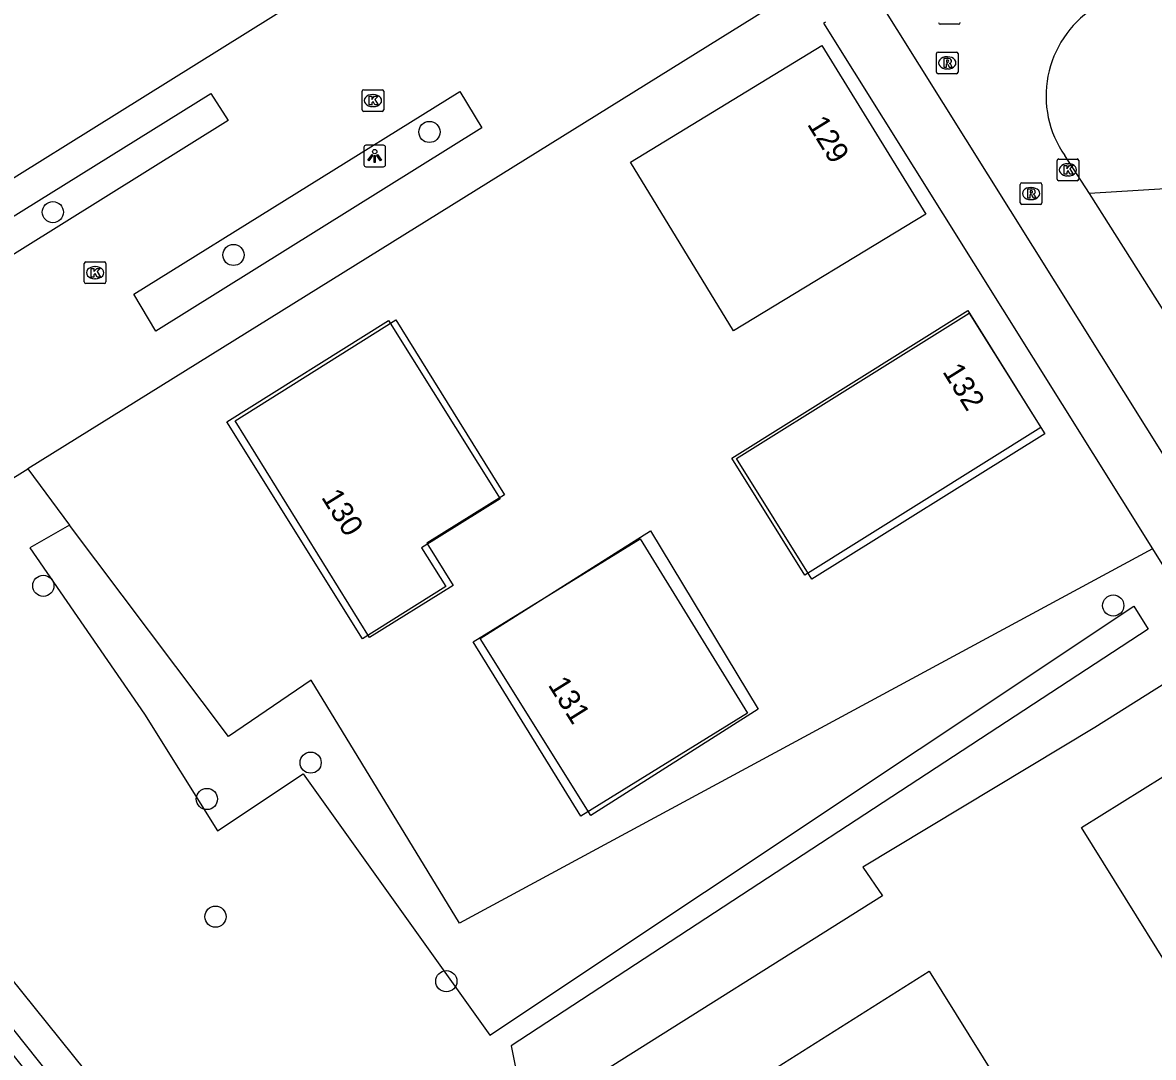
# Model space of a CAD drawing. Extents: x 159280 to 160375, y 384531 to 385872.
# Drawn here: x 159594.4 to 159646.6, y 385439.2 to 385487 of the extents above; entities that cross this region are included whole.
import ezdxf

# ---------------------------------------------------------------- set-up
doc = ezdxf.new("R2010")
doc.units = 0
for name, color, linetype in [('IMGEO_Boom', 7, 'Continuous'), ('IMGEO_Groenvoorziening', 7, 'Continuous'), ('IMGEO_Kolk', 7, 'Continuous'), ('IMGEO_Lichtpunt', 7, 'Continuous'), ('IMGEO_Pand', 7, 'Continuous'), ('IMGEO_Pand_nummerreeks', 7, 'Continuous'), ('IMGEO_Pand_vergunning_verleend', 7, 'Continuous'), ('IMGEO_Parkeervlak_open', 7, 'Continuous'), ('IMGEO_Rijbaan_lokaal_open', 7, 'Continuous'), ('IMGEO_Rioolput', 7, 'Continuous'), ('IMGEO_Voetgangersgebied_open', 7, 'Continuous'), ('IMGEO_Voetpad_open', 7, 'Continuous'), ('IMGEO_Waterloop', 7, 'Continuous')]:
    doc.layers.add(name, color=color, linetype=linetype)

msp = doc.modelspace()

# ---------------------------------------------------------------- linework, layer by layer
at = {"layer": 'IMGEO_Boom'}
for centre in [(159613.191, 385481.918), (159595.81, 385478.216), (159604.147, 385476.242), (159595.371, 385460.973), (159644.754, 385460.062), (159607.706, 385452.814), (159602.919, 385451.135), (159603.316, 385445.702), (159613.972, 385442.725)]:
    msp.add_circle(centre, 0.489, dxfattribs=at)
at = {"layer": 'IMGEO_Groenvoorziening'}
for points in [[(159594.656, 385466.373), (159596.581, 385463.769)], [(159596.581, 385463.769), (159594.745, 385462.729), (159600.038, 385455.044), (159603.411, 385449.663), (159607.363, 385452.29), (159615.981, 385440.233), (159645.697, 385460.037), (159646.364, 385458.965), (159616.966, 385439.749), (159617.515, 385436.985), (159620.823, 385433.354), (159627.11, 385423.308), (159630.43, 385420.947), (159631.063, 385421.339), (159636.32, 385413.451), (159640.347, 385408.752), (159644.329, 385411.007), (159659.574, 385386.349), (159662.089, 385387.334), (159666.806, 385380.692), (159670.504, 385382.802)], [(159646.559, 385462.672), (159614.582, 385445.399), (159607.732, 385456.617), (159603.914, 385454.013), (159596.581, 385463.769)], [(159649.51, 385457.955), (159643.902, 385454.436), (159633.192, 385447.984), (159634.104, 385446.666), (159620.701, 385438.237), (159629.009, 385424.892), (159632.691, 385422.892), (159640.291, 385410.819), (159653.693, 385419.245), (159652.714, 385420.516), (159662.76, 385426.769), (159661.419, 385428.982), (159665.888, 385431.78)], [(159582.842, 385452.091), (159606.462, 385422.901), (159608.798, 385424.451), (159608.972, 385425.144), (159608.513, 385425.866), (159607.933, 385426.779), (159606.634, 385427.011), (159585.639, 385453.093)]]:
    msp.add_lwpolyline(points, dxfattribs=at)
at = {"layer": 'IMGEO_Kolk'}
for p, q in [((159610.083, 385482.94), (159610.083, 385483.792)), ((159610.158, 385483.866), (159611.01, 385483.866)), ((159610.571, 385483.646), (159610.596, 385483.646)), ((159611.084, 385483.792), (159611.084, 385482.94)), ((159610.594, 385483.086), (159610.569, 385483.086)), ((159611.01, 385482.866), (159610.158, 385482.866)), ((159642.161, 385479.743), (159642.161, 385480.595)), ((159642.236, 385480.669), (159643.088, 385480.669)), ((159642.649, 385480.449), (159642.674, 385480.449)), ((159643.162, 385480.595), (159643.162, 385479.743)), ((159642.672, 385479.889), (159642.647, 385479.889)), ((159643.088, 385479.669), (159642.236, 385479.669)), ((159597.26, 385474.996), (159597.26, 385475.848)), ((159597.335, 385475.922), (159598.187, 385475.922)), ((159597.748, 385475.702), (159597.773, 385475.702)), ((159598.261, 385475.848), (159598.261, 385474.996)), ((159597.771, 385475.142), (159597.746, 385475.142)), ((159598.187, 385474.922), (159597.335, 385474.922))]:
    msp.add_line(p, q, dxfattribs=at)
for points in [[(159610.083, 385482.94), (159610.083, 385483.792)], [(159610.158, 385483.866), (159611.01, 385483.866)], [(159610.404, 385483.566), (159610.527, 385483.566), (159610.527, 385483.415), (159610.657, 385483.566), (159610.821, 385483.566), (159610.675, 385483.415), (159610.828, 385483.166), (159610.676, 385483.166), (159610.591, 385483.33), (159610.527, 385483.263), (159610.527, 385483.166), (159610.404, 385483.166), (159610.404, 385483.566)], [(159611.084, 385483.792), (159611.084, 385482.94)], [(159611.01, 385482.866), (159610.158, 385482.866)], [(159642.161, 385479.743), (159642.161, 385480.595)], [(159642.236, 385480.669), (159643.088, 385480.669)], [(159642.482, 385480.369), (159642.605, 385480.369), (159642.605, 385480.218), (159642.735, 385480.369), (159642.899, 385480.369), (159642.753, 385480.218), (159642.906, 385479.969), (159642.754, 385479.969), (159642.669, 385480.133), (159642.605, 385480.066), (159642.605, 385479.969), (159642.482, 385479.969), (159642.482, 385480.369)], [(159643.162, 385480.595), (159643.162, 385479.743)], [(159643.088, 385479.669), (159642.236, 385479.669)], [(159597.26, 385474.996), (159597.26, 385475.848)], [(159597.335, 385475.922), (159598.187, 385475.922)], [(159597.581, 385475.622), (159597.704, 385475.622), (159597.704, 385475.471), (159597.834, 385475.622), (159597.998, 385475.622), (159597.852, 385475.471), (159598.005, 385475.222), (159597.853, 385475.222), (159597.768, 385475.386), (159597.704, 385475.319), (159597.704, 385475.222), (159597.581, 385475.222), (159597.581, 385475.622)], [(159598.261, 385475.848), (159598.261, 385474.996)], [(159598.187, 385474.922), (159597.335, 385474.922)]]:
    msp.add_lwpolyline(points, dxfattribs=at)
for centre, start, end in [((159610.16, 385483.79), 91.552, 178.448), ((159610.16, 385483.79), 91.552, 178.448), ((159611.008, 385483.79), 1.552, 88.448), ((159611.008, 385483.79), 1.552, 88.448), ((159610.16, 385482.942), 181.552, 268.448), ((159610.16, 385482.942), 181.552, 268.448), ((159611.008, 385482.942), 271.552, 358.448), ((159611.008, 385482.942), 271.552, 358.448), ((159642.238, 385480.593), 91.552, 178.448), ((159642.238, 385480.593), 91.552, 178.448), ((159643.086, 385480.593), 1.552, 88.448), ((159643.086, 385480.593), 1.552, 88.448), ((159642.238, 385479.745), 181.552, 268.448), ((159642.238, 385479.745), 181.552, 268.448), ((159643.086, 385479.745), 271.552, 358.448), ((159643.086, 385479.745), 271.552, 358.448), ((159597.337, 385475.846), 91.552, 178.448), ((159597.337, 385475.846), 91.552, 178.448), ((159598.185, 385475.846), 1.552, 88.448), ((159598.185, 385475.846), 1.552, 88.448), ((159597.337, 385474.998), 181.552, 268.448), ((159597.337, 385474.998), 181.552, 268.448), ((159598.185, 385474.998), 271.552, 358.448), ((159598.185, 385474.998), 271.552, 358.448)]:
    msp.add_arc(centre, 0.0765, start, end, dxfattribs=at)
for centre, major_axis, ratio, start_param, end_param in [((159610.57, 385483.366), (-0.387, 0.002), 0.722429, 4.712389, 7.853982), ((159610.595, 385483.366), (-0.39, 0.002), 0.717154, 1.570796, 4.712389), ((159642.648, 385480.169), (-0.387, 0.002), 0.722429, 4.712389, 7.853982), ((159642.673, 385480.169), (-0.39, 0.002), 0.717154, 1.570796, 4.712389), ((159597.747, 385475.422), (-0.387, 0.002), 0.722429, 4.712389, 7.853982), ((159597.772, 385475.422), (-0.39, 0.002), 0.717154, 1.570796, 4.712389)]:
    msp.add_ellipse(centre, major_axis=major_axis, ratio=ratio, start_param=start_param, end_param=end_param, dxfattribs=at)
at = {"layer": 'IMGEO_Lichtpunt'}
for p, q in [((159610.167, 385481.211), (159610.167, 385480.404)), ((159610.167, 385481.211), (159610.167, 385480.404)), ((159611.069, 385481.306), (159610.261, 385481.306)), ((159611.069, 385481.306), (159610.261, 385481.306)), ((159611.163, 385480.404), (159611.163, 385481.211)), ((159611.163, 385480.404), (159611.163, 385481.211)), ((159610.261, 385480.31), (159611.069, 385480.31)), ((159610.261, 385480.31), (159611.069, 385480.31))]:
    msp.add_line(p, q, dxfattribs=at)
for points in [[(159610.541, 385480.875), (159610.58, 385480.847), (159610.392, 385480.585), (159610.354, 385480.612), (159610.541, 385480.875)], [(159610.753, 385480.847), (159610.791, 385480.874), (159610.978, 385480.612), (159610.939, 385480.584), (159610.753, 385480.847)], [(159610.643, 385480.827), (159610.69, 385480.827), (159610.69, 385480.505), (159610.643, 385480.505), (159610.643, 385480.827)]]:
    msp.add_lwpolyline(points, dxfattribs=at)
msp.add_circle((159610.666, 385481.009), 0.0994, dxfattribs=at)
for centre, start, end in [((159610.261, 385481.211), 90, 180), ((159610.261, 385481.211), 90, 180), ((159611.069, 385481.211), 0, 90), ((159611.069, 385481.211), 0, 90), ((159610.261, 385480.404), 180, 270), ((159610.261, 385480.404), 180, 270), ((159611.069, 385480.404), 270, 0), ((159611.069, 385480.404), 270, 360)]:
    msp.add_arc(centre, 0.0946, start, end, dxfattribs=at)
at = {"layer": 'IMGEO_Pand'}
for points in [[(159622.473, 385480.53), (159631.301, 385485.906), (159636.099, 385478.131), (159627.221, 385472.732), (159622.473, 385480.53)], [(159638.11, 385473.555), (159641.589, 385467.983), (159630.837, 385461.281), (159627.363, 385466.845), (159638.11, 385473.555)], [(159616.66, 385465.171), (159613.077, 385462.942), (159614.291, 385460.989), (159610.428, 385458.586), (159604.225, 385468.586), (159611.637, 385473.246), (159616.66, 385465.171)], [(159623.397, 385463.511), (159628.358, 385455.283), (159620.637, 385450.373), (159615.539, 385458.535), (159623.397, 385463.511)], [(159643.285, 385449.82), (159650.795, 385454.503), (159656.818, 385444.846), (159656.335, 385444.538), (159649.307, 385440.164), (159643.285, 385449.82)], [(159639.331, 385438.25), (159637.191, 385436.92), (159639.999, 385432.401), (159633.646, 385428.453), (159631.233, 385426.953), (159628.979, 385430.568), (159629.066, 385430.636), (159628.991, 385430.752), (159631.306, 385432.203), (159627.784, 385437.832), (159636.265, 385443.185), (159639.331, 385438.25)]]:
    msp.add_lwpolyline(points, dxfattribs=at)
at = {"layer": 'IMGEO_Pand_vergunning_verleend'}
for points in [[(159627.146, 385466.865), (159638.037, 385473.682), (159641.416, 385468.285), (159630.525, 385461.468), (159627.146, 385466.865)], [(159603.837, 385468.539), (159611.307, 385473.212), (159616.45, 385464.99), (159612.831, 385462.726), (159613.949, 385460.94), (159610.098, 385458.531), (159603.837, 385468.539)], [(159615.214, 385458.381), (159622.917, 385463.135), (159627.878, 385455.094), (159620.175, 385450.341), (159615.214, 385458.381)]]:
    msp.add_lwpolyline(points, dxfattribs=at)
at = {"layer": 'IMGEO_Parkeervlak_open'}
msp.add_lwpolyline([(159648.656, 385471.192), (159652.503, 385471.324), (159652.429, 385474.584), (159650.939, 385474.54), (159650.848, 385477.102), (159649.509, 385477.03), (159649.398, 385479.433), (159643.661, 385479.077)], dxfattribs=at)
at = {"layer": 'IMGEO_Rijbaan_lokaal_open'}
for points in [[(159633.741, 385488.313), (159668.221, 385433.234), (159691.585, 385395.788)], [(159643.661, 385479.077), (159642.513, 385480.833)], [(159648.656, 385471.192), (159643.661, 385479.077)]]:
    msp.add_lwpolyline(points, dxfattribs=at)
msp.add_arc((159646.464, 385483.581), 4.812, 123.2795, 214.8208, dxfattribs=at)
at = {"layer": 'IMGEO_Rioolput'}
for p, q in [((159637.617, 385486.889), (159636.765, 385486.889)), ((159636.668, 385485.606), (159637.52, 385485.606)), ((159636.593, 385484.68), (159636.593, 385485.532)), ((159637.081, 385485.386), (159637.106, 385485.386)), ((159637.594, 385485.532), (159637.594, 385484.68)), ((159637.52, 385484.606), (159636.668, 385484.606)), ((159637.104, 385484.826), (159637.079, 385484.826)), ((159640.462, 385478.648), (159640.462, 385479.5)), ((159640.537, 385479.574), (159641.389, 385479.574)), ((159640.95, 385479.354), (159640.975, 385479.354)), ((159641.463, 385479.5), (159641.463, 385478.648)), ((159640.973, 385478.794), (159640.948, 385478.794)), ((159641.389, 385478.574), (159640.537, 385478.574))]:
    msp.add_line(p, q, dxfattribs=at)
for points in [[(159637.617, 385486.889), (159636.765, 385486.889)], [(159636.668, 385485.606), (159637.52, 385485.606)], [(159636.593, 385484.68), (159636.593, 385485.532)], [(159637.182, 385485.304), (159636.93, 385485.306), (159636.93, 385484.906)], [(159636.93, 385484.906), (159637.054, 385484.906), (159637.054, 385485.068), (159637.065, 385485.068)], [(159637.108, 385485.225), (159637.054, 385485.225), (159637.054, 385485.144)], [(159637.054, 385485.144), (159637.106, 385485.144)], [(159637.112, 385485.039), (159637.183, 385484.906), (159637.323, 385484.906), (159637.258, 385485.032)], [(159637.594, 385485.532), (159637.594, 385484.68)], [(159637.52, 385484.606), (159636.668, 385484.606)], [(159640.462, 385478.648), (159640.462, 385479.5)], [(159640.537, 385479.574), (159641.389, 385479.574)], [(159641.051, 385479.272), (159640.799, 385479.274), (159640.799, 385478.874)], [(159641.463, 385479.5), (159641.463, 385478.648)], [(159640.799, 385478.874), (159640.923, 385478.874), (159640.923, 385479.036), (159640.934, 385479.036)], [(159640.977, 385479.193), (159640.923, 385479.193), (159640.923, 385479.112)], [(159640.923, 385479.112), (159640.975, 385479.112)], [(159640.981, 385479.007), (159641.052, 385478.874), (159641.192, 385478.874), (159641.127, 385479)], [(159641.389, 385478.574), (159640.537, 385478.574)]]:
    msp.add_lwpolyline(points, dxfattribs=at)
for centre, radius, start, end in [((159636.767, 385486.965), 0.0765, 181.552, 268.448), ((159636.767, 385486.965), 0.0765, 181.552, 268.448), ((159637.615, 385486.965), 0.0765, 271.552, 358.448), ((159637.615, 385486.965), 0.0765, 271.552, 358.448), ((159636.67, 385485.53), 0.0765, 91.552, 178.448), ((159636.67, 385485.53), 0.0765, 91.552, 178.448), ((159637.518, 385485.53), 0.0765, 1.552, 88.448), ((159637.518, 385485.53), 0.0765, 1.552, 88.448), ((159637.064, 385485.015), 0.0533, 26.0293, 88.6989), ((159637.09, 385485.333), 0.19, 274.7715, 282.9687), ((159637.114, 385485.129), 0.0964, 77.0061, 93.1865), ((159637.128, 385485.186), 0.0378, 276.6634, 79.6772), ((159637.181, 385485.194), 0.109, 350.3612, 89.416), ((159637.179, 385485.194), 0.112, 277.5842, 350.9817), ((159637.163, 385484.979), 0.108, 29.5134, 73.7905), ((159636.67, 385484.682), 0.0765, 181.552, 268.448), ((159636.67, 385484.682), 0.0765, 181.552, 268.448), ((159637.518, 385484.682), 0.0765, 271.552, 358.448), ((159637.518, 385484.682), 0.0765, 271.552, 358.448), ((159640.539, 385479.498), 0.0765, 91.552, 178.448), ((159640.539, 385479.498), 0.0765, 91.552, 178.448), ((159641.05, 385479.162), 0.109, 350.3612, 89.416), ((159641.387, 385479.498), 0.0765, 1.552, 88.448), ((159641.387, 385479.498), 0.0765, 1.552, 88.448), ((159640.933, 385478.983), 0.0533, 26.0293, 88.6989), ((159640.959, 385479.301), 0.19, 274.7715, 282.9687), ((159640.983, 385479.097), 0.0964, 77.0061, 93.1865), ((159640.997, 385479.154), 0.0378, 276.6634, 79.6772), ((159641.048, 385479.162), 0.112, 277.5842, 350.9817), ((159641.032, 385478.947), 0.108, 29.5134, 73.7905), ((159640.539, 385478.65), 0.0765, 181.552, 268.448), ((159640.539, 385478.65), 0.0765, 181.552, 268.448), ((159641.387, 385478.65), 0.0765, 271.552, 358.448), ((159641.387, 385478.65), 0.0765, 271.552, 358.448)]:
    msp.add_arc(centre, radius, start, end, dxfattribs=at)
for centre, major_axis, ratio, start_param, end_param in [((159637.08, 385485.106), (-0.387, 0.002), 0.722429, 4.712389, 7.853982), ((159637.105, 385485.106), (-0.39, 0.002), 0.717154, 1.570796, 4.712389), ((159640.949, 385479.074), (-0.387, 0.002), 0.722429, 4.712389, 7.853982), ((159640.974, 385479.074), (-0.39, 0.002), 0.717154, 1.570796, 4.712389)]:
    msp.add_ellipse(centre, major_axis=major_axis, ratio=ratio, start_param=start_param, end_param=end_param, dxfattribs=at)
at = {"layer": 'IMGEO_Voetgangersgebied_open'}
for points in [[(159559.109, 385464.339), (159562.476, 385460.205), (159581.215, 385471.84), (159610.606, 385490.161), (159609.795, 385491.39), (159614.675, 385494.461), (159614.413, 385494.87)], [(159631.096, 385487.617), (159630.478, 385488.64), (159594.656, 385466.373)], [(159603.902, 385482.442), (159592.47, 385475.323), (159591.689, 385476.601), (159603.101, 385483.692), (159603.902, 385482.442)], [(159615.607, 385482.105), (159600.564, 385472.725), (159599.542, 385474.429), (159614.587, 385483.777), (159615.607, 385482.105)], [(159574.173, 385453.369), (159574.054, 385453.552), (159587.327, 385461.817), (159594.656, 385466.373)]]:
    msp.add_lwpolyline(points, dxfattribs=at)
at = {"layer": 'IMGEO_Voetpad_open'}
for points in [[(159631.475, 385486.99), (159631.38, 385486.932), (159646.559, 385462.672)], [(159646.559, 385462.672), (159649.51, 385457.955)]]:
    msp.add_lwpolyline(points, dxfattribs=at)
at = {"layer": 'IMGEO_Waterloop'}
msp.add_lwpolyline([(159583.565, 385452.298), (159584.109, 385452.887), (159604.456, 385427.328), (159605.453, 385426.127), (159607.356, 385426.263), (159608.217, 385425.039), (159606.359, 385423.929), (159602.689, 385428.461), (159583.565, 385452.298)], dxfattribs=at)

# ---------------------------------------------------------------- texts
at = {"layer": 'IMGEO_Pand_nummerreeks'}
for s, rotation, p in [('129', 301.6786, (159630.603, 385482.276)), ('132', 301.9823, (159636.848, 385470.857)), ('130', 301.8104, (159608.175, 385465.063)), ('131', 301.988, (159618.641, 385456.4))]:
    msp.add_text(s, height=1, rotation=rotation, dxfattribs=at).set_placement(p)

doc.saveas('drawing.dxf')
